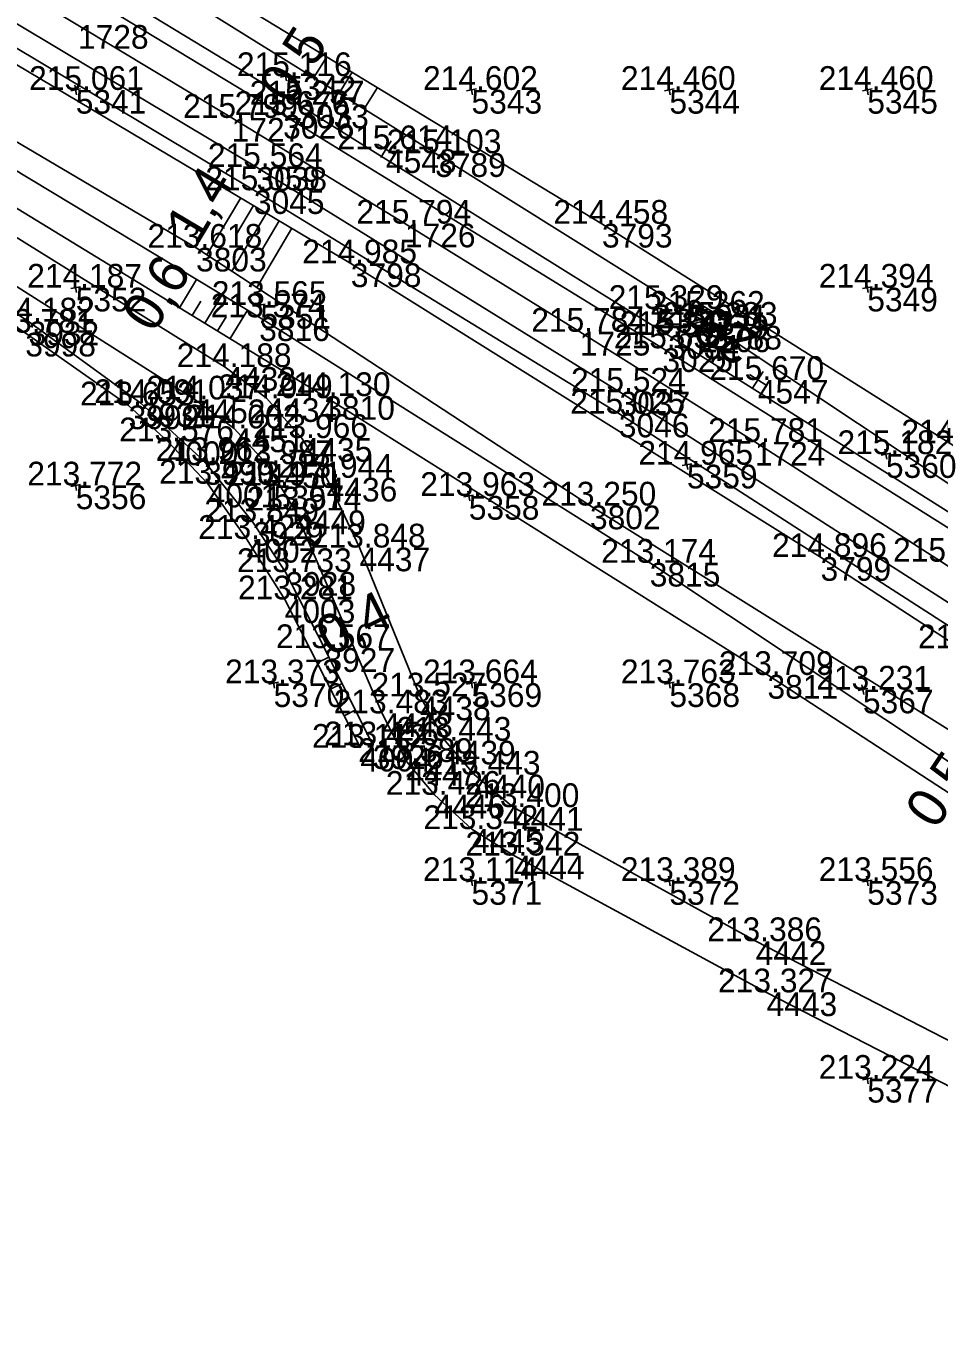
# Model space of a CAD drawing. Extents: x -556590 to -554855, y -1137918 to -1135717.
# Drawn here: x -556102.5 to -556056.4, y -1136082.2 to -1136016.8 of the extents above; entities that cross this region are included whole.
import ezdxf

# ---------------------------------------------------------------- set-up
doc = ezdxf.new("R2010")
doc.units = 0
for name, color, linetype in [('Vrstva 1', 7, 'Continuous'), ('Vrstva 11', 7, 'Continuous'), ('Vrstva 4', 7, 'Continuous'), ('Vrstva 48', 7, 'Continuous'), ('Vrstva 49', 7, 'Continuous'), ('Vrstva 51', 7, 'Continuous'), ('Vrstva 60', 7, 'Continuous'), ('Vrstva 61', 7, 'Continuous'), ('Vrstva 7', 7, 'Continuous')]:
    doc.layers.add(name, color=color, linetype=linetype)

msp = doc.modelspace()

# ---------------------------------------------------------------- linework, layer by layer
at = {"layer": 'Vrstva 1'}
msp.add_lwpolyline([(-555960.154, -1136115.276), (-555966.686, -1136109.789), (-555972.391, -1136105.07), (-555980.79, -1136098.271), (-555988.861, -1136091.894), (-555996.698, -1136085.814), (-556000.171, -1136083.173), (-556003.144, -1136080.927), (-556011.619, -1136074.635), (-556019.74, -1136068.744), (-556028.634, -1136062.449), (-556038.038, -1136055.957), (-556046.905, -1136049.988), (-556056.242, -1136043.855), (-556065.684, -1136037.797), (-556074.529, -1136032.231), (-556083.366, -1136026.759), (-556092.119, -1136021.415), (-556099.887, -1136016.72), (-556108.312, -1136011.656), (-556117.392, -1136006.238), (-556126.405, -1136000.873), (-556135.067, -1135995.727), (-556144.312, -1135990.237)], dxfattribs=at)
at = {"layer": 'Vrstva 11'}
for p, q in [((-556069.221, -1136031.523), (-556067.846, -1136031.211)), ((-556068.939, -1136031.075), (-556068.295, -1136030.928)), ((-556068.776, -1136031.807), (-556068.124, -1136031.658))]:
    msp.add_line(p, q, dxfattribs=at)
msp.add_lwpolyline([(-556068.69, -1136030.68), (-556067.844, -1136031.212), (-556068.376, -1136032.058), (-556069.222, -1136031.526)], close=True, dxfattribs=at)
at = {"layer": 'Vrstva 4'}
for points in [[(-556149.403, -1135984.384), (-556133.177, -1135994.042), (-556117.498, -1136003.289), (-556088.758, -1136020.74), (-556070.058, -1136032.394), (-556051.441, -1136044.148), (-556032.935, -1136056.612)], [(-556033.294, -1136057.176), (-556052.411, -1136044.343), (-556070.352, -1136033.063), (-556089.518, -1136021.264), (-556117.353, -1136004.395), (-556134.34, -1135994.211), (-556149.731, -1135985.089)], [(-556035.076, -1136060.042), (-556053.045, -1136047.75), (-556072.52, -1136035.259), (-556090.871, -1136023.901), (-556119.06, -1136007.015), (-556136.13, -1135996.934), (-556151.339, -1135987.753)], [(-556151.93, -1135988.593), (-556136.171, -1135998.151), (-556118.936, -1136008.33), (-556090.998, -1136025.072), (-556072.555, -1136036.367), (-556052.586, -1136049.221), (-556035.578, -1136060.814)]]:
    msp.add_lwpolyline(points, dxfattribs=at)
at = {"layer": 'Vrstva 48'}
for p, q in [((-556087.966, -1136019.376), (-556087.31, -1136018.325)), ((-556087.329, -1136019.773), (-556086.999, -1136019.243)), ((-556086.693, -1136020.17), (-556086.028, -1136019.103)), ((-556086.057, -1136020.567), (-556085.722, -1136020.03)), ((-556085.42, -1136020.964), (-556084.746, -1136019.882)), ((-556091.655, -1136025.464), (-556093.368, -1136028.342)), ((-556091.011, -1136025.848), (-556091.875, -1136027.301)), ((-556090.366, -1136026.231), (-556092.112, -1136029.164)), ((-556089.722, -1136026.615), (-556090.603, -1136028.095)), ((-556089.077, -1136026.998), (-556090.855, -1136029.987)), ((-556094.759, -1136031.012), (-556093.889, -1136029.587)), ((-556094.119, -1136031.402), (-556093.683, -1136030.689)), ((-556093.479, -1136031.793), (-556092.605, -1136030.362)), ((-556092.198, -1136032.575), (-556091.321, -1136031.138)), ((-556092.839, -1136032.184), (-556092.401, -1136031.467)), ((-556087.207, -1136048.675), (-556087.803, -1136048.971)), ((-556086.873, -1136049.346), (-556087.168, -1136049.493)), ((-556086.54, -1136050.018), (-556087.122, -1136050.307)), ((-556086.206, -1136050.69), (-556086.494, -1136050.833)), ((-556085.873, -1136051.362), (-556086.441, -1136051.644))]:
    msp.add_line(p, q, dxfattribs=at)
at = {"layer": 'Vrstva 49'}
for p, q in [((-556089.158, -1136019.256), (-556089.65, -1136019.35)), ((-556089.451, -1136019.057), (-556089.357, -1136019.549)), ((-556099.754, -1136019.953), (-556100.246, -1136020.047)), ((-556100.047, -1136019.754), (-556099.953, -1136020.246)), ((-556079.754, -1136019.953), (-556080.246, -1136020.047)), ((-556080.047, -1136019.754), (-556079.953, -1136020.246)), ((-556069.754, -1136019.953), (-556070.246, -1136020.047)), ((-556070.047, -1136019.754), (-556069.953, -1136020.246)), ((-556059.754, -1136019.953), (-556060.246, -1136020.047)), ((-556060.047, -1136019.754), (-556059.953, -1136020.246)), ((-556099.754, -1136029.953), (-556100.246, -1136030.047)), ((-556100.047, -1136029.754), (-556099.953, -1136030.246)), ((-556059.754, -1136029.953), (-556060.246, -1136030.047)), ((-556060.047, -1136029.754), (-556059.953, -1136030.246)), ((-556090.716, -1136030.626), (-556090.622, -1136031.118)), ((-556090.423, -1136030.825), (-556090.915, -1136030.919)), ((-556070.367, -1136031.027), (-556070.859, -1136031.121)), ((-556070.66, -1136030.828), (-556070.566, -1136031.32)), ((-556058.811, -1136038.37), (-556059.303, -1136038.464)), ((-556059.104, -1136038.171), (-556059.01, -1136038.663)), ((-556068.868, -1136038.902), (-556069.36, -1136038.996)), ((-556069.161, -1136038.703), (-556069.067, -1136039.195)), ((-556100.047, -1136039.754), (-556099.953, -1136040.246)), ((-556090.047, -1136039.754), (-556089.953, -1136040.246)), ((-556099.754, -1136039.953), (-556100.246, -1136040.047)), ((-556089.754, -1136039.953), (-556090.246, -1136040.047)), ((-556079.891, -1136040.482), (-556080.383, -1136040.576)), ((-556080.184, -1136040.283), (-556080.09, -1136040.775)), ((-556089.754, -1136049.953), (-556090.246, -1136050.047)), ((-556090.047, -1136049.754), (-556089.953, -1136050.246)), ((-556079.754, -1136049.953), (-556080.246, -1136050.047)), ((-556080.047, -1136049.754), (-556079.953, -1136050.246)), ((-556069.754, -1136049.953), (-556070.246, -1136050.047)), ((-556070.047, -1136049.754), (-556069.953, -1136050.246)), ((-556059.974, -1136050.273), (-556060.466, -1136050.367)), ((-556060.267, -1136050.074), (-556060.173, -1136050.566)), ((-556079.754, -1136059.953), (-556080.246, -1136060.047)), ((-556080.047, -1136059.754), (-556079.953, -1136060.246)), ((-556069.754, -1136059.953), (-556070.246, -1136060.047)), ((-556070.047, -1136059.754), (-556069.953, -1136060.246)), ((-556059.754, -1136059.953), (-556060.246, -1136060.047)), ((-556060.047, -1136059.754), (-556059.953, -1136060.246)), ((-556059.754, -1136069.953), (-556060.246, -1136070.047)), ((-556060.047, -1136069.754), (-556059.953, -1136070.246))]:
    msp.add_line(p, q, dxfattribs=at)
for points in [[(-556152.444, -1135989.696), (-556134.35, -1136000.06), (-556112.219, -1136013.229), (-556086.098, -1136028.771), (-556062.361, -1136043.618), (-556050.236, -1136051.53), (-556035.99, -1136061.647)], [(-556038.363, -1136064.437), (-556052.689, -1136054.344), (-556074.014, -1136041.014), (-556093.919, -1136027.981), (-556117.008, -1136014.334), (-556137.507, -1136001.817), (-556153.921, -1135992.126)], [(-556042.927, -1136063.033), (-556051.216, -1136057.072), (-556070.993, -1136043.91), (-556090.728, -1136031.496), (-556112.772, -1136018.185), (-556132.305, -1136006.25), (-556154.277, -1135993.121)], [(-556154.655, -1135994.416), (-556134.329, -1136006.842), (-556112.025, -1136020.47), (-556087.44, -1136035.48), (-556065.043, -1136049.58), (-556049.085, -1136059.974), (-556042.927, -1136063.033)], [(-556084.992, -1136053.136), (-556087.43, -1136048.225), (-556089.401, -1136044.379), (-556091.05, -1136041.85), (-556093.51, -1136038.765), (-556096.714, -1136035.837), (-556102.386, -1136031.711), (-556108.555, -1136027.624), (-556122.719, -1136018.582), (-556135.84, -1136010.37), (-556147.628, -1136003.161)], [(-556147.907, -1136003.683), (-556139.608, -1136008.963), (-556130.967, -1136014.044), (-556121.003, -1136020.29), (-556108.729, -1136028.193), (-556102.549, -1136032.278), (-556097.33, -1136035.954), (-556095.352, -1136037.769), (-556093.332, -1136039.909), (-556091.363, -1136042.7), (-556089.441, -1136045.759), (-556085.615, -1136053.263)], [(-556032.224, -1136056.059), (-556053.053, -1136041.809), (-556067.882, -1136031.928), (-556081.836, -1136023.2), (-556095.512, -1136014.668), (-556100.506, -1136010.493)], [(-556100.506, -1136010.493), (-556094.881, -1136013.725), (-556073.408, -1136026.77), (-556055.819, -1136037.87), (-556031.313, -1136054.12)]]:
    msp.add_lwpolyline(points, dxfattribs=at)
at = {"layer": 'Vrstva 51'}
for points in [[(-556003.109, -1136102.758), (-556006.375, -1136101.225), (-556010.882, -1136098.948), (-556015.231, -1136096.337), (-556020.327, -1136093.013), (-556028.542, -1136087.117), (-556040.188, -1136079.041), (-556043.827, -1136076.734), (-556048.783, -1136074.01), (-556065.089, -1136065.628), (-556077.857, -1136058.711), (-556079.979, -1136057.374), (-556081.878, -1136055.64), (-556083.273, -1136053.979), (-556084.513, -1136051.523), (-556088.912, -1136041.262), (-556090.343, -1136038.92), (-556092.002, -1136037.117), (-556093.982, -1136035.652), (-556110.016, -1136025.492), (-556130.533, -1136012.591), (-556156.21, -1135997.017)], [(-556020.931, -1136090.347), (-556037.809, -1136078.372), (-556042.535, -1136075.223), (-556047.808, -1136072.231), (-556065.635, -1136063.04), (-556077.899, -1136056.26), (-556079.86, -1136054.619), (-556081.334, -1136052.905), (-556082.602, -1136050.669), (-556085.661, -1136043.137), (-556087.32, -1136039.611), (-556088.581, -1136037.601), (-556090.361, -1136035.586), (-556092.441, -1136034.014), (-556114.655, -1136020.216), (-556135.009, -1136007.539)]]:
    msp.add_lwpolyline(points, dxfattribs=at)
at = {"layer": 'Vrstva 60'}
for p, q in [((-556089.404, -1136019.303), (-556089.404, -1136019.303)), ((-556100, -1136020), (-556100, -1136020)), ((-556080, -1136020), (-556080, -1136020)), ((-556070, -1136020), (-556070, -1136020)), ((-556060, -1136020), (-556060, -1136020)), ((-556088.758, -1136020.74), (-556088.758, -1136020.74)), ((-556092.119, -1136021.415), (-556092.119, -1136021.415)), ((-556089.518, -1136021.264), (-556089.518, -1136021.264)), ((-556084.323, -1136022.999), (-556084.323, -1136022.999)), ((-556081.836, -1136023.2), (-556081.836, -1136023.2)), ((-556090.871, -1136023.901), (-556090.871, -1136023.901)), ((-556090.998, -1136025.072), (-556090.998, -1136025.072)), ((-556083.366, -1136026.759), (-556083.366, -1136026.759)), ((-556073.408, -1136026.77), (-556073.408, -1136026.77)), ((-556093.919, -1136027.981), (-556093.919, -1136027.981)), ((-556086.098, -1136028.771), (-556086.098, -1136028.771)), ((-556100, -1136030), (-556100, -1136030)), ((-556060, -1136030), (-556060, -1136030)), ((-556090.669, -1136030.872), (-556090.669, -1136030.872)), ((-556070.613, -1136031.074), (-556070.613, -1136031.074)), ((-556068.533, -1136031.369), (-556068.533, -1136031.369)), ((-556102.386, -1136031.711), (-556102.386, -1136031.711)), ((-556090.728, -1136031.496), (-556090.728, -1136031.496)), ((-556068.457, -1136032.06), (-556068.457, -1136032.06)), ((-556067.882, -1136031.928), (-556067.882, -1136031.928)), ((-556074.529, -1136032.231), (-556074.529, -1136032.231)), ((-556070.058, -1136032.394), (-556070.058, -1136032.394)), ((-556070.352, -1136033.063), (-556070.352, -1136033.063)), ((-556092.441, -1136034.014), (-556092.441, -1136034.014)), ((-556065.531, -1136034.663), (-556065.531, -1136034.663)), ((-556072.52, -1136035.259), (-556072.52, -1136035.259)), ((-556097.33, -1136035.954), (-556097.33, -1136035.954)), ((-556096.714, -1136035.837), (-556096.714, -1136035.837)), ((-556093.982, -1136035.652), (-556093.982, -1136035.652)), ((-556090.361, -1136035.586), (-556090.361, -1136035.586)), ((-556087.44, -1136035.48), (-556087.44, -1136035.48)), ((-556072.555, -1136036.367), (-556072.555, -1136036.367)), ((-556092.002, -1136037.117), (-556092.002, -1136037.117)), ((-556095.352, -1136037.769), (-556095.352, -1136037.769)), ((-556088.581, -1136037.601), (-556088.581, -1136037.601)), ((-556065.684, -1136037.797), (-556065.684, -1136037.797)), ((-556059.057, -1136038.417), (-556059.057, -1136038.417)), ((-556093.51, -1136038.765), (-556093.51, -1136038.765)), ((-556090.343, -1136038.92), (-556090.343, -1136038.92)), ((-556069.114, -1136038.949), (-556069.114, -1136038.949)), ((-556093.332, -1136039.909), (-556093.332, -1136039.909)), ((-556087.32, -1136039.611), (-556087.32, -1136039.611)), ((-556100, -1136040), (-556100, -1136040)), ((-556090, -1136040), (-556090, -1136040)), ((-556080.137, -1136040.529), (-556080.137, -1136040.529)), ((-556074.014, -1136041.014), (-556074.014, -1136041.014)), ((-556091.05, -1136041.85), (-556091.05, -1136041.85)), ((-556088.912, -1136041.262), (-556088.912, -1136041.262)), ((-556091.363, -1136042.7), (-556091.363, -1136042.7)), ((-556085.661, -1136043.137), (-556085.661, -1136043.137)), ((-556062.361, -1136043.618), (-556062.361, -1136043.618)), ((-556089.401, -1136044.379), (-556089.401, -1136044.379)), ((-556070.993, -1136043.91), (-556070.993, -1136043.91)), ((-556089.441, -1136045.759), (-556089.441, -1136045.759)), ((-556087.43, -1136048.225), (-556087.43, -1136048.225)), ((-556065.043, -1136049.58), (-556065.043, -1136049.58)), ((-556090, -1136050), (-556090, -1136050)), ((-556080, -1136050), (-556080, -1136050)), ((-556070, -1136050), (-556070, -1136050)), ((-556060.22, -1136050.32), (-556060.22, -1136050.32)), ((-556082.602, -1136050.669), (-556082.602, -1136050.669)), ((-556084.513, -1136051.523), (-556084.513, -1136051.523)), ((-556081.334, -1136052.905), (-556081.334, -1136052.905)), ((-556085.615, -1136053.263), (-556085.615, -1136053.263)), ((-556084.992, -1136053.136), (-556084.992, -1136053.136)), ((-556083.273, -1136053.979), (-556083.273, -1136053.979)), ((-556079.86, -1136054.619), (-556079.86, -1136054.619)), ((-556081.878, -1136055.64), (-556081.878, -1136055.64)), ((-556077.899, -1136056.26), (-556077.899, -1136056.26)), ((-556079.979, -1136057.374), (-556079.979, -1136057.374)), ((-556077.857, -1136058.711), (-556077.857, -1136058.711)), ((-556080, -1136060), (-556080, -1136060)), ((-556070, -1136060), (-556070, -1136060)), ((-556060, -1136060), (-556060, -1136060)), ((-556065.635, -1136063.04), (-556065.635, -1136063.04)), ((-556065.089, -1136065.628), (-556065.089, -1136065.628)), ((-556060, -1136070), (-556060, -1136070))]:
    msp.add_line(p, q, dxfattribs=at)
at = {"layer": 'Vrstva 7'}
for p, q in [((-556083.896, -1136023.26), (-556084.75, -1136022.738)), ((-556084.584, -1136023.426), (-556084.062, -1136022.572)), ((-556068.88, -1136031.794), (-556068.034, -1136032.326)), ((-556068.191, -1136031.637), (-556068.723, -1136032.483)), ((-556065.108, -1136034.929), (-556065.954, -1136034.397)), ((-556065.797, -1136035.086), (-556065.265, -1136034.24))]:
    msp.add_line(p, q, dxfattribs=at)

# ---------------------------------------------------------------- texts
at = {"layer": 'Vrstva 11'}
msp.add_text('29', height=2, rotation=147.81853, dxfattribs=at).set_placement((-556065.401, -1136032.376))
at = {"layer": 'Vrstva 48'}
for s, rotation, p in [('0,5', 58.04134, (-556089.169, -1136020.816)), ('1,4', 59.24735, (-556093.849, -1136027.884)), ('0,6', 58.59448, (-556096.051, -1136032.358)), ('0,4', 26.40148, (-556087.184, -1136048.683)), ('0,5', 56.35542, (-556056.536, -1136057.461))]:
    msp.add_text(s, height=2, rotation=rotation, dxfattribs=at).set_placement(p)
at = {"layer": 'Vrstva 60'}
for s, p in [('1728', (-556099.887, -1136017.92)), ('5342', (-556089.404, -1136020.503)), ('5341', (-556100, -1136021.2)), ('5343', (-556080, -1136021.2)), ('5344', (-556070, -1136021.2)), ('5345', (-556060, -1136021.2)), ('3033', (-556088.758, -1136021.94)), ('1727', (-556092.119, -1136022.615)), ('3026', (-556089.518, -1136022.464)), ('4548', (-556084.323, -1136024.199)), ('3789', (-556081.836, -1136024.4)), ('3038', (-556090.871, -1136025.101)), ('3045', (-556090.998, -1136026.272)), ('1726', (-556083.366, -1136027.959)), ('3793', (-556073.408, -1136027.97)), ('3803', (-556093.919, -1136029.181)), ('3798', (-556086.098, -1136029.971)), ('5352', (-556100, -1136031.2)), ('5349', (-556060, -1136031.2)), ('5351', (-556090.669, -1136032.072)), ('5350', (-556070.613, -1136032.274)), ('4279', (-556068.533, -1136032.569)), ('3932', (-556102.386, -1136032.911)), ('3816', (-556090.728, -1136032.696)), ('1506', (-556068.457, -1136033.26)), ('3788', (-556067.882, -1136033.128)), ('3998', (-556102.549, -1136033.478)), ('1725', (-556074.529, -1136033.431)), ('3034', (-556070.058, -1136033.594)), ('3025', (-556070.352, -1136034.263)), ('4433', (-556092.441, -1136035.214)), ('4547', (-556065.531, -1136035.863)), ('3037', (-556072.52, -1136036.459)), ('3999', (-556097.33, -1136037.154)), ('3931', (-556096.714, -1136037.037)), ('4452', (-556093.982, -1136036.852)), ('4434', (-556090.361, -1136036.786)), ('3810', (-556087.44, -1136036.68)), ('3046', (-556072.555, -1136037.567)), ('4451', (-556092.002, -1136038.317)), ('4000', (-556095.352, -1136038.969)), ('4435', (-556088.581, -1136038.801)), ('1724', (-556065.684, -1136038.997)), ('5360', (-556059.057, -1136039.617)), ('3930', (-556093.51, -1136039.965)), ('4450', (-556090.343, -1136040.12)), ('5359', (-556069.114, -1136040.149)), ('4001', (-556093.332, -1136041.109)), ('4436', (-556087.32, -1136040.811)), ('5356', (-556100, -1136041.2)), ('5357', (-556090, -1136041.2)), ('5358', (-556080.137, -1136041.729)), ('3802', (-556074.014, -1136042.214)), ('3929', (-556091.05, -1136043.05)), ('4449', (-556088.912, -1136042.462)), ('4002', (-556091.363, -1136043.9)), ('4437', (-556085.661, -1136044.337)), ('3799', (-556062.361, -1136044.818)), ('3928', (-556089.401, -1136045.579)), ('3815', (-556070.993, -1136045.11)), ('4003', (-556089.441, -1136046.959)), ('3927', (-556087.43, -1136049.425)), ('3811', (-556065.043, -1136050.78)), ('5370', (-556090, -1136051.2)), ('5369', (-556080, -1136051.2)), ('5368', (-556070, -1136051.2)), ('5367', (-556060.22, -1136051.52)), ('4438', (-556082.602, -1136051.869)), ('4448', (-556084.513, -1136052.723)), ('4439', (-556081.334, -1136054.105)), ('4004', (-556085.615, -1136054.463)), ('3926', (-556084.992, -1136054.336)), ('4447', (-556083.273, -1136055.179)), ('4440', (-556079.86, -1136055.819)), ('4446', (-556081.878, -1136056.84)), ('4441', (-556077.899, -1136057.46)), ('4445', (-556079.979, -1136058.574)), ('4444', (-556077.857, -1136059.911)), ('5371', (-556080, -1136061.2)), ('5372', (-556070, -1136061.2)), ('5373', (-556060, -1136061.2)), ('4442', (-556065.635, -1136064.24)), ('4443', (-556065.089, -1136066.828)), ('5377', (-556060, -1136071.2))]:
    msp.add_text(s, height=1.2, dxfattribs=at).set_placement(p)
at = {"layer": 'Vrstva 61'}
for s, p in [('215.116', (-556091.856, -1136019.303)), ('215.061', (-556102.357, -1136020)), ('214.602', (-556082.448, -1136020)), ('214.460', (-556072.451, -1136020)), ('214.460', (-556062.451, -1136020)), ('215.257', (-556091.21, -1136020.74)), ('215.799', (-556094.573, -1136021.415)), ('215.676', (-556091.97, -1136021.264)), ('215.614', (-556086.774, -1136022.999)), ('215.103', (-556084.288, -1136023.2)), ('215.564', (-556093.322, -1136023.901)), ('215.059', (-556093.452, -1136025.072)), ('215.794', (-556085.817, -1136026.759)), ('214.458', (-556075.862, -1136026.77)), ('213.618', (-556096.373, -1136027.981)), ('214.985', (-556088.554, -1136028.771)), ('214.187', (-556102.452, -1136030)), ('214.394', (-556062.451, -1136030)), ('213.565', (-556093.125, -1136030.872)), ('215.329', (-556073.067, -1136031.074)), ('214.182', (-556104.834, -1136031.711)), ('213.574', (-556093.179, -1136031.496)), ('215.262', (-556070.981, -1136031.369)), ('215.283', (-556070.334, -1136031.928)), ('213.781', (-556104.906, -1136032.278)), ('215.784', (-556076.98, -1136032.231)), ('215.343', (-556072.51, -1136032.394)), ('215.931', (-556070.814, -1136032.06)), ('215.653', (-556072.804, -1136033.063)), ('214.188', (-556094.895, -1136034.014)), ('215.670', (-556067.982, -1136034.663)), ('214.091', (-556099.071, -1136035.837)), ('214.037', (-556096.434, -1136035.652)), ('214.049', (-556092.815, -1136035.586)), ('214.130', (-556089.891, -1136035.48)), ('215.524', (-556074.971, -1136035.259)), ('213.653', (-556099.782, -1136035.954)), ('215.025', (-556075.011, -1136036.367)), ('214.002', (-556094.45, -1136037.117)), ('213.576', (-556097.804, -1136037.769)), ('213.966', (-556091.033, -1136037.601)), ('215.781', (-556068.041, -1136037.797)), ('214.505', (-556058.275, -1136037.87)), ('215.182', (-556061.505, -1136038.417)), ('213.962', (-556095.958, -1136038.765)), ('213.987', (-556092.795, -1136038.92)), ('214.965', (-556071.57, -1136038.949)), ('213.944', (-556089.771, -1136039.611)), ('213.772', (-556102.448, -1136040)), ('213.499', (-556095.786, -1136039.909)), ('213.971', (-556092.357, -1136040)), ('213.963', (-556082.589, -1136040.529)), ('213.250', (-556076.465, -1136041.014)), ('213.914', (-556091.363, -1136041.262)), ('213.849', (-556093.504, -1136041.85)), ('213.422', (-556093.811, -1136042.7)), ('213.848', (-556088.115, -1136043.137)), ('214.896', (-556064.813, -1136043.618)), ('213.733', (-556091.853, -1136044.379)), ('213.174', (-556073.444, -1136043.91)), ('215.769', (-556058.696, -1136043.855)), ('213.281', (-556091.798, -1136045.759)), ('213.567', (-556089.882, -1136048.225)), ('215.358', (-556057.434, -1136048.231)), ('213.709', (-556067.497, -1136049.58)), ('213.373', (-556092.452, -1136050)), ('213.664', (-556082.451, -1136050)), ('213.763', (-556072.452, -1136050)), ('213.527', (-556085.054, -1136050.669)), ('213.231', (-556062.577, -1136050.32)), ('213.483', (-556086.965, -1136051.523)), ('213.443', (-556083.786, -1136052.905)), ('213.112', (-556088.063, -1136053.263)), ('213.456', (-556087.444, -1136053.136)), ('213.389', (-556085.727, -1136053.979)), ('213.443', (-556082.312, -1136054.619)), ('213.426', (-556084.33, -1136055.64)), ('213.400', (-556080.35, -1136056.26)), ('213.342', (-556082.427, -1136057.374)), ('213.342', (-556080.305, -1136058.711)), ('213.114', (-556082.451, -1136060)), ('213.389', (-556072.454, -1136060)), ('213.556', (-556062.452, -1136060)), ('213.386', (-556068.087, -1136063.04)), ('213.327', (-556067.541, -1136065.628)), ('213.224', (-556062.451, -1136070))]:
    msp.add_text(s, height=1.2, dxfattribs=at).set_placement(p)

doc.saveas('drawing.dxf')
